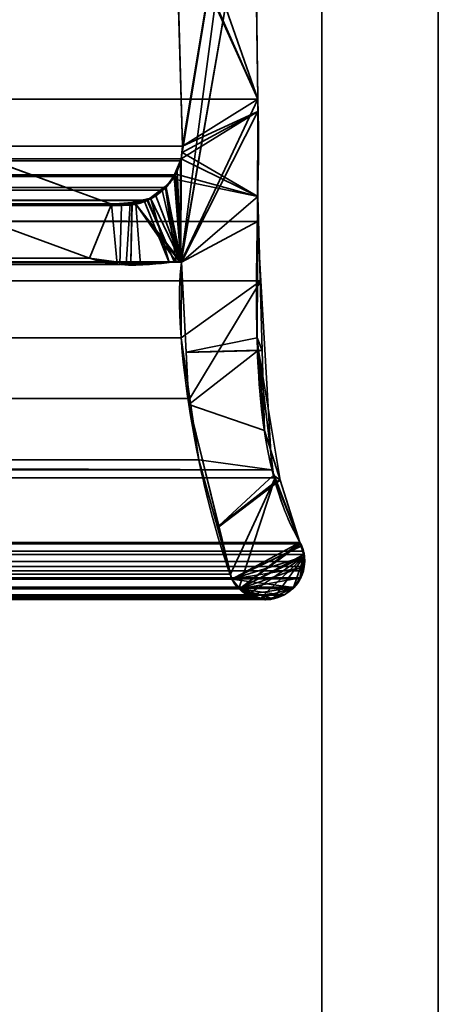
# Model space of a CAD drawing. Header units: millimetres. Extents: x -503 to 6703, y -110 to 193.
# Tile 516 of 656: x 1859.11 to 1864.5, y -9 to 3.67. Entities that reach past the tile are written whole.
import ezdxf

# ---------------------------------------------------------------- set-up
doc = ezdxf.new("R2010")
doc.units = ezdxf.units.MM
doc.layers.add('151', color=7, linetype='Continuous', true_color=0xffffff)

# ---------------------------------------------------------------- blocks, each defined once
blk = doc.blocks.new('UG_SURFACE_002')
at = {"layer": '151', "color": 252, "linetype": 'Continuous', "lineweight": 35}
for points in [[(2052.5, -14, 2212.25), (2052.5, 174.4, 2212.25), (947.5, 174.4, 2212.25), (947.5, -14, 2212.25)], [(1097.5, -14, 2062.25), (1097.5, 174.4, 2062.25), (1902.5, 174.4, 2062.25), (1902.5, -14, 2062.25)]]:
    blk.add_3dface(points, dxfattribs=at)
blk = doc.blocks.new('UG_SURFACE_168')
at = {"layer": '151', "color": 252, "linetype": 'Continuous', "lineweight": 35}
for points in [[(1135.5, -25.92, 2021.75), (1864.5, -25.92, 2021.75), (1864.5, 14.42, 2021.75), (1135.5, 14.42, 2021.75)], [(1137, -25.92, 2020.25), (1137, 14.42, 2020.25), (1863, 14.42, 2020.25), (1863, -25.92, 2020.25)], [(1863, -25.92, 2020.25), (1863, 14.42, 2020.25), (1864.5, 14.42, 2021.75), (1864.5, -25.92, 2021.75)]]:
    blk.add_3dface(points, dxfattribs=at)
blk = doc.blocks.new('UG_SURFACE_169')
at = {"layer": '151', "color": 252, "linetype": 'Continuous', "lineweight": 35}
for points in [[(1863, 14.42, -7.75), (1863, -10.677, 326.243), (1863, -10.65, 326.75)], [(1863, 14.42, 2020.25), (1863, -10.677, 1761.243), (1863, -10.65, 1761.75)], [(1863, 14.42, -7.75), (1863, -10.677, 1511.243), (1863, -10.65, 1511.75)], [(1863, -10.65, 326.75), (1863, -18.351, 1507.826), (1863, 14.42, -7.75)], [(1863, -18.351, 1507.826), (1863, -16.508, 1507.006), (1863, 14.42, -7.75)], [(1863, -10.677, 1761.243), (1863, 14.42, 2020.25), (1863, -10.65, 1511.75)], [(1863, -10.65, 1761.75), (1863, -10.887, 1763.249), (1863, 14.42, 2020.25)], [(1863, 14.42, -7.75), (1863, -11.3, 1509.325), (1863, -10.677, 1511.243)], [(1863, -10.65, 1511.75), (1863, 14.42, 2020.25), (1863, 14.42, -7.75)], [(1863, -16.508, 1507.006), (1863, -14.492, 1507.006), (1863, 14.42, -7.75)], [(1863, 14.42, -7.75), (1863, -12.649, 1507.826), (1863, -11.3, 1509.325)], [(1863, 14.42, -7.75), (1863, -12.649, 322.826), (1863, -11.3, 324.325)], [(1863, 14.42, -7.75), (1863, -16.508, 322.006), (1863, -14.492, 322.006)], [(1863, 14.42, -7.75), (1863, -19.7, 324.325), (1863, -18.351, 322.826)], [(1863, -10.887, 1763.249), (1863, -11.896, 1764.995), (1863, 14.42, 2020.25)], [(1863, -11.3, 324.325), (1863, -10.677, 326.243), (1863, 14.42, -7.75)], [(1863, -14.492, 1507.006), (1863, -12.649, 1507.826), (1863, 14.42, -7.75)], [(1863, -18.351, 322.826), (1863, -16.508, 322.006), (1863, 14.42, -7.75)], [(1863, -14.492, 322.006), (1863, -12.649, 322.826), (1863, 14.42, -7.75)], [(1863, 14.42, 2020.25), (1863, -11.896, 1764.995), (1863, -13.527, 1766.181)], [(1863, 14.42, -7.75), (1863, -25.92, -7.75), (1863, -20.323, 326.243), (1863, -19.7, 324.325)], [(1863, -13.527, 1766.181), (1863, -15.5, 1766.6), (1863, -25.92, 2020.25), (1863, 14.42, 2020.25)], [(1863, -25.92, -7.75), (1863, 14.42, -7.75), (1864.5, 14.42, -7.75), (1864.5, -25.92, -7.75)], [(1863, 14.42, 2020.25), (1863, -25.92, 2020.25), (1864.5, -25.92, 2021.75), (1864.5, 14.42, 2021.75)]]:
    blk.add_3dface(points, dxfattribs=at)
blk = doc.blocks.new('UG_SURFACE_197')
at = {"layer": '151', "color": 7, "linetype": 'Continuous', "lineweight": 35}
for points in [[(1861.205, 2.041, 2018.455), (1861.122, 4.971, 2018.372), (1862.089, 7.354, 2019.339)], [(1861.185, 0.553, 2018.435), (1862.089, 7.354, 2019.339), (1862.133, 6.021, 2019.383), (1862.128, 5.961, 2019.378)], [(1861.188, 1.878, 2018.438), (1862.089, 7.354, 2019.339), (1861.185, 0.553, 2018.435)], [(1862.089, 7.354, 2019.339), (1861.188, 1.878, 2018.438), (1861.205, 2.041, 2018.455)], [(1862.175, 2.646, 2019.425), (1862.128, 5.961, 2019.378), (1137.872, 5.961, 2019.378), (1137.825, 2.646, 2019.425)], [(1861.188, 0.552, 2018.438), (1861.185, 0.553, 2018.435), (1862.128, 5.961, 2019.378)], [(1861.188, 0.552, 2018.438), (1862.128, 5.961, 2019.378), (1862.175, 2.646, 2019.425)], [(1138.795, 2.041, 2018.455), (1138.878, 4.971, 2018.372), (1861.122, 4.971, 2018.372), (1861.205, 2.041, 2018.455)], [(1862.17, 1.073, 2019.419), (1137.825, 2.646, 2019.425), (1137.739, 0.311, 2019.511)], [(1862.17, 1.073, 2019.419), (1862.175, 2.646, 2019.425), (1137.825, 2.646, 2019.425)], [(1862.175, 2.646, 2019.425), (1862.17, 1.073, 2019.419), (1861.193, 0.55, 2018.443), (1861.188, 0.552, 2018.438)], [(1138.795, 2.041, 2018.455), (1861.205, 2.041, 2018.455), (1861.188, 1.878, 2018.438), (1138.812, 1.878, 2018.438)], [(1141.627, 1.997, 2015.623), (1139.71, 1.295, 2017.54), (1860.29, 1.295, 2017.54), (1858.373, 1.997, 2015.623)], [(1860.008, 0.599, 2017.258), (1858.552, 1.133, 2015.801), (1858.373, 1.997, 2015.623), (1860.29, 1.295, 2017.54)], [(1138.812, 1.878, 2018.438), (1861.188, 1.878, 2018.438), (1861.179, 1.854, 2018.429)], [(1861.179, 1.854, 2018.429), (1138.819, 1.853, 2018.431), (1138.812, 1.878, 2018.438)], [(1138.831, 1.806, 2018.419), (1138.819, 1.853, 2018.431), (1861.179, 1.854, 2018.429)], [(1138.831, 1.806, 2018.419), (1861.179, 1.854, 2018.429), (1861.111, 1.671, 2018.361)], [(1138.831, 1.806, 2018.419), (1861.111, 1.671, 2018.361), (1861.096, 1.65, 2018.346)], [(1861.096, 1.65, 2018.346), (1138.905, 1.65, 2018.345), (1138.831, 1.806, 2018.419)], [(1861.185, 0.553, 2018.435), (1861.111, 1.671, 2018.361), (1861.179, 1.854, 2018.429)], [(1861.179, 1.854, 2018.429), (1861.188, 1.878, 2018.438), (1861.185, 0.553, 2018.435)], [(1138.905, 1.65, 2018.345), (1861.096, 1.65, 2018.346), (1860.993, 1.51, 2018.243)], [(1138.919, 1.621, 2018.332), (1138.905, 1.65, 2018.345), (1860.993, 1.51, 2018.243)], [(1861.185, 0.553, 2018.435), (1860.993, 1.51, 2018.243), (1861.096, 1.65, 2018.346)], [(1861.096, 1.65, 2018.346), (1861.111, 1.671, 2018.361), (1861.185, 0.553, 2018.435)], [(1138.919, 1.621, 2018.332), (1860.993, 1.51, 2018.243), (1860.942, 1.475, 2018.192)], [(1860.942, 1.475, 2018.192), (1139.057, 1.469, 2018.193), (1138.919, 1.621, 2018.332)], [(1139.079, 1.445, 2018.171), (1139.057, 1.469, 2018.193), (1860.942, 1.475, 2018.192)], [(1139.079, 1.445, 2018.171), (1860.942, 1.475, 2018.192), (1860.757, 1.345, 2018.007)], [(1139.079, 1.445, 2018.171), (1860.757, 1.345, 2018.007), (1860.749, 1.343, 2017.998)], [(1860.749, 1.343, 2017.998), (1139.254, 1.355, 2017.996), (1139.079, 1.445, 2018.171)], [(1861.157, 0.552, 2018.407), (1861.103, 0.549, 2018.353), (1860.757, 1.345, 2018.007), (1860.942, 1.475, 2018.192)], [(1860.942, 1.475, 2018.192), (1860.993, 1.51, 2018.243), (1861.157, 0.552, 2018.407)], [(1860.993, 1.51, 2018.243), (1861.179, 0.553, 2018.429), (1861.157, 0.552, 2018.407)], [(1860.993, 1.51, 2018.243), (1861.185, 0.553, 2018.435), (1861.179, 0.553, 2018.429)], [(1139.354, 1.305, 2017.896), (1139.254, 1.355, 2017.996), (1860.749, 1.343, 2017.998)], [(1139.47, 1.302, 2017.78), (1139.354, 1.305, 2017.896), (1860.749, 1.343, 2017.998)], [(1860.749, 1.343, 2017.998), (1860.529, 1.3, 2017.779), (1139.47, 1.302, 2017.78)], [(1139.47, 1.302, 2017.78), (1860.529, 1.3, 2017.779), (1860.42, 1.279, 2017.67)], [(1139.71, 1.295, 2017.54), (1139.47, 1.302, 2017.78), (1860.42, 1.279, 2017.67)], [(1860.42, 1.279, 2017.67), (1860.29, 1.295, 2017.54), (1139.71, 1.295, 2017.54)], [(1860.29, 1.295, 2017.54), (1860.42, 1.279, 2017.67), (1860.399, 0.518, 2017.649), (1860.008, 0.599, 2017.258)], [(1860.481, 0.522, 2017.731), (1860.399, 0.518, 2017.649), (1860.42, 1.279, 2017.67), (1860.529, 1.3, 2017.779)], [(1861.103, 0.549, 2018.353), (1860.481, 0.522, 2017.731), (1860.529, 1.3, 2017.779), (1860.749, 1.343, 2017.998)], [(1860.749, 1.343, 2017.998), (1860.757, 1.345, 2018.007), (1861.103, 0.549, 2018.353)], [(1137.739, 0.311, 2019.511), (1862.214, 0.31, 2019.464), (1862.17, 1.073, 2019.419)], [(1858.552, 1.133, 2015.801), (1860.008, 0.599, 2017.258), (1139.992, 0.599, 2017.258), (1141.448, 1.133, 2015.801)], [(1861.187, -0.424, 2018.437), (1861.193, 0.55, 2018.443), (1862.17, 1.073, 2019.419), (1862.214, 0.31, 2019.464)], [(1138.77, -0.872, 2018.48), (1861.193, 0.55, 2018.443), (1861.187, -0.424, 2018.437)], [(1138.77, -0.872, 2018.48), (1138.807, 0.55, 2018.443), (1861.193, 0.55, 2018.443)], [(1138.812, 0.552, 2018.438), (1861.188, 0.552, 2018.438), (1861.193, 0.55, 2018.443), (1138.807, 0.55, 2018.443)], [(1861.185, 0.553, 2018.435), (1138.812, 0.552, 2018.438), (1138.815, 0.553, 2018.435)], [(1861.185, 0.553, 2018.435), (1861.188, 0.552, 2018.438), (1138.812, 0.552, 2018.438)], [(1138.815, 0.553, 2018.435), (1138.822, 0.553, 2018.428), (1861.179, 0.553, 2018.429)], [(1861.179, 0.553, 2018.429), (1861.185, 0.553, 2018.435), (1138.815, 0.553, 2018.435)], [(1138.822, 0.553, 2018.428), (1138.843, 0.552, 2018.407), (1861.157, 0.552, 2018.407)], [(1861.157, 0.552, 2018.407), (1861.179, 0.553, 2018.429), (1138.822, 0.553, 2018.428)], [(1138.843, 0.552, 2018.407), (1138.897, 0.549, 2018.353), (1861.103, 0.549, 2018.353)], [(1861.103, 0.549, 2018.353), (1861.157, 0.552, 2018.407), (1138.843, 0.552, 2018.407)], [(1138.897, 0.549, 2018.353), (1139.519, 0.519, 2017.731), (1860.481, 0.522, 2017.731)], [(1860.481, 0.522, 2017.731), (1861.103, 0.549, 2018.353), (1138.897, 0.549, 2018.353)], [(1860.399, 0.518, 2017.649), (1860.481, 0.522, 2017.731), (1139.519, 0.519, 2017.731)], [(1860.399, 0.518, 2017.649), (1139.519, 0.519, 2017.731), (1139.577, 0.516, 2017.673)], [(1139.577, 0.516, 2017.673), (1860.008, 0.599, 2017.258), (1860.399, 0.518, 2017.649)], [(1139.577, 0.516, 2017.673), (1139.992, 0.599, 2017.258), (1860.008, 0.599, 2017.258)], [(1862.357, -2.122, 2019.607), (1137.739, 0.311, 2019.511), (1137.651, -2.088, 2019.599)], [(1862.357, -2.122, 2019.607), (1862.214, 0.31, 2019.464), (1137.739, 0.311, 2019.511)], [(1862.214, 0.31, 2019.464), (1861.3, -1.207, 2018.55), (1861.187, -0.424, 2018.437)], [(1862.214, 0.31, 2019.464), (1862.357, -2.122, 2019.607), (1861.413, -1.993, 2018.663), (1861.3, -1.207, 2018.55)], [(1861.187, -0.424, 2018.437), (1138.695, -1.2, 2018.555), (1138.77, -0.872, 2018.48)], [(1861.187, -0.424, 2018.437), (1861.3, -1.207, 2018.55), (1138.695, -1.2, 2018.555)], [(1861.413, -1.993, 2018.663), (1138.175, -3.466, 2019.075), (1138.695, -1.2, 2018.555)], [(1138.695, -1.2, 2018.555), (1861.3, -1.207, 2018.55), (1861.413, -1.993, 2018.663)], [(1861.413, -1.993, 2018.663), (1861.822, -3.467, 2019.072), (1138.175, -3.466, 2019.075)], [(1861.822, -3.467, 2019.072), (1861.413, -1.993, 2018.663), (1862.357, -2.122, 2019.607), (1862.397, -2.226, 2019.647)], [(1137.651, -2.088, 2019.599), (1137.599, -2.223, 2019.651), (1862.397, -2.226, 2019.647)], [(1137.651, -2.088, 2019.599), (1862.397, -2.226, 2019.647), (1862.357, -2.122, 2019.607)], [(1862.397, -2.226, 2019.647), (1137.599, -2.223, 2019.651), (1137.282, -3.057, 2019.968)], [(1137.282, -3.057, 2019.968), (1862.718, -3.057, 2019.968), (1862.397, -2.226, 2019.647)], [(1861.93, -3.651, 2019.18), (1861.84, -3.532, 2019.09), (1861.822, -3.467, 2019.072), (1862.397, -2.226, 2019.647)], [(1862.397, -2.226, 2019.647), (1862.718, -3.057, 2019.968), (1861.937, -3.656, 2019.187), (1861.93, -3.651, 2019.18)], [(1862.763, -3.172, 2020.013), (1862.725, -3.074, 2019.975), (1137.275, -3.074, 2019.975), (1137.237, -3.172, 2020.013)], [(1137.275, -3.074, 2019.975), (1862.725, -3.074, 2019.975), (1862.718, -3.057, 2019.968), (1137.282, -3.057, 2019.968)], [(1861.937, -3.656, 2019.187), (1862.718, -3.057, 2019.968), (1862.725, -3.074, 2019.975)], [(1862.725, -3.074, 2019.975), (1862.763, -3.172, 2020.013), (1862.768, -3.212, 2020.018), (1861.937, -3.656, 2019.187)], [(1862.768, -3.212, 2020.018), (1137.232, -3.212, 2020.018), (1137.221, -3.302, 2020.029)], [(1862.779, -3.302, 2020.029), (1862.768, -3.212, 2020.018), (1137.221, -3.302, 2020.029)], [(1137.232, -3.212, 2020.018), (1862.768, -3.212, 2020.018), (1862.763, -3.172, 2020.013)], [(1137.237, -3.172, 2020.013), (1137.232, -3.212, 2020.018), (1862.763, -3.172, 2020.013)], [(1861.937, -3.656, 2019.187), (1862.768, -3.212, 2020.018), (1862.779, -3.302, 2020.029), (1862.77, -3.367, 2020.02)], [(1137.221, -3.302, 2020.029), (1137.23, -3.367, 2020.02), (1862.77, -3.367, 2020.02), (1862.779, -3.302, 2020.029)], [(1862.762, -3.421, 2020.012), (1137.23, -3.367, 2020.02), (1137.238, -3.421, 2020.012)], [(1862.762, -3.421, 2020.012), (1862.77, -3.367, 2020.02), (1137.23, -3.367, 2020.02)], [(1861.937, -3.656, 2019.187), (1862.77, -3.367, 2020.02), (1862.762, -3.421, 2020.012), (1862.726, -3.513, 2019.976)], [(1137.238, -3.421, 2020.012), (1137.274, -3.513, 2019.976), (1862.726, -3.513, 2019.976), (1862.762, -3.421, 2020.012)], [(1862.726, -3.513, 2019.976), (1137.274, -3.513, 2019.976), (1137.28, -3.528, 2019.97)], [(1862.72, -3.528, 2019.97), (1862.726, -3.513, 2019.976), (1137.28, -3.528, 2019.97)], [(1137.28, -3.528, 2019.97), (1137.359, -3.634, 2019.891), (1862.641, -3.634, 2019.891), (1862.72, -3.528, 2019.97)], [(1138.07, -3.651, 2019.18), (1861.84, -3.532, 2019.09), (1861.93, -3.651, 2019.18)], [(1138.07, -3.651, 2019.18), (1138.16, -3.532, 2019.09), (1861.84, -3.532, 2019.09)], [(1138.16, -3.532, 2019.09), (1138.175, -3.466, 2019.075), (1861.822, -3.467, 2019.072)], [(1861.822, -3.467, 2019.072), (1861.84, -3.532, 2019.09), (1138.16, -3.532, 2019.09)], [(1862.726, -3.513, 2019.976), (1862.72, -3.528, 2019.97), (1862.641, -3.634, 2019.891), (1861.937, -3.656, 2019.187)], [(1862.641, -3.634, 2019.891), (1137.359, -3.634, 2019.891), (1137.373, -3.652, 2019.877)], [(1862.627, -3.652, 2019.877), (1862.641, -3.634, 2019.891), (1137.373, -3.652, 2019.877)], [(1137.373, -3.652, 2019.877), (1137.483, -3.733, 2019.767), (1862.517, -3.733, 2019.767), (1862.627, -3.652, 2019.877)], [(1138.063, -3.656, 2019.187), (1861.937, -3.656, 2019.187), (1862.06, -3.738, 2019.31), (1137.94, -3.738, 2019.31)], [(1861.93, -3.651, 2019.18), (1138.063, -3.656, 2019.187), (1138.07, -3.651, 2019.18)], [(1861.93, -3.651, 2019.18), (1861.937, -3.656, 2019.187), (1138.063, -3.656, 2019.187)], [(1861.937, -3.656, 2019.187), (1862.641, -3.634, 2019.891), (1862.627, -3.652, 2019.877)], [(1862.627, -3.652, 2019.877), (1862.517, -3.733, 2019.767), (1862.5, -3.738, 2019.75), (1861.937, -3.656, 2019.187)], [(1861.937, -3.656, 2019.187), (1862.361, -3.777, 2019.611), (1862.303, -3.793, 2019.553), (1862.206, -3.776, 2019.456)], [(1861.937, -3.656, 2019.187), (1862.5, -3.738, 2019.75), (1862.361, -3.777, 2019.611)], [(1862.06, -3.738, 2019.31), (1861.937, -3.656, 2019.187), (1862.206, -3.776, 2019.456)], [(1137.5, -3.738, 2019.75), (1862.5, -3.738, 2019.75), (1862.517, -3.733, 2019.767), (1137.483, -3.733, 2019.767)], [(1137.639, -3.777, 2019.611), (1862.361, -3.777, 2019.611), (1862.5, -3.738, 2019.75), (1137.5, -3.738, 2019.75)], [(1862.303, -3.793, 2019.553), (1137.639, -3.777, 2019.611), (1137.697, -3.793, 2019.553)], [(1862.303, -3.793, 2019.553), (1862.361, -3.777, 2019.611), (1137.639, -3.777, 2019.611)], [(1137.697, -3.793, 2019.553), (1862.206, -3.776, 2019.456), (1862.303, -3.793, 2019.553)], [(1137.697, -3.793, 2019.553), (1137.794, -3.776, 2019.456), (1862.206, -3.776, 2019.456)], [(1862.084, -3.754, 2019.334), (1137.794, -3.776, 2019.456), (1137.916, -3.754, 2019.334)], [(1862.084, -3.754, 2019.334), (1862.206, -3.776, 2019.456), (1137.794, -3.776, 2019.456)], [(1137.916, -3.754, 2019.334), (1862.06, -3.738, 2019.31), (1862.084, -3.754, 2019.334)], [(1137.916, -3.754, 2019.334), (1137.94, -3.738, 2019.31), (1862.06, -3.738, 2019.31)], [(1862.206, -3.776, 2019.456), (1862.084, -3.754, 2019.334), (1862.06, -3.738, 2019.31)]]:
    blk.add_3dface(points, dxfattribs=at)
blk = doc.blocks.new('UG_SURFACE_198')
at = {"layer": '151', "color": 7, "linetype": 'Continuous', "lineweight": 35}
for points in [[(1862.128, 5.961, -7.75), (1862.175, 2.646, -7.75), (1860.87, 6.366, -7.75), (1860.95, 6.445, -7.75)], [(1861.094, 5.088, -7.75), (1861.082, 5.141, -7.75), (1860.87, 6.366, -7.75), (1862.175, 2.646, -7.75)], [(1862.175, 2.646, 2019.425), (1862.128, 5.961, 2019.378), (1861.122, 4.971, 2018.372), (1861.205, 2.041, 2018.455)], [(1862.175, 2.646, -7.75), (1862.128, 5.961, -7.75), (1862.128, 5.961, 2019.378), (1862.175, 2.646, 2019.425)], [(1862.175, 2.646, -7.75), (1861.122, 4.971, -7.75), (1861.094, 5.088, -7.75)], [(1861.205, 2.041, -7.75), (1861.122, 4.971, -7.75), (1862.175, 2.646, -7.75), (1862.175, 2.485, -7.75)], [(1861.205, 2.041, 2018.455), (1861.122, 4.971, 2018.372), (1861.122, 4.971, -7.75), (1861.205, 2.041, -7.75)], [(1861.205, 2.041, 2018.455), (1862.174, 2.485, 2019.424), (1862.175, 2.646, 2019.425)], [(1862.175, 2.646, -7.75), (1862.175, 2.646, 2019.425), (1862.174, 2.485, 2019.424)], [(1862.174, 2.485, 2019.424), (1862.175, 2.485, -7.75), (1862.175, 2.646, -7.75)], [(1861.188, 1.878, 2018.438), (1861.136, 1.719, 2018.386), (1861.193, 0.55, 2018.443), (1862.174, 2.485, 2019.424)], [(1861.201, 1.959, 2018.451), (1861.188, 1.878, 2018.438), (1862.174, 2.485, 2019.424)], [(1862.165, -0.426, 2019.415), (1862.174, 2.485, 2019.424), (1861.193, 0.55, 2018.443), (1861.252, -0.611, 2018.502)], [(1862.175, 2.485, -7.75), (1862.175, 1.392, -7.75), (1861.201, 1.959, -7.75), (1861.205, 2.041, -7.75)], [(1862.174, 2.485, 2019.424), (1861.205, 2.041, 2018.455), (1861.201, 1.959, 2018.451)], [(1862.175, 1.392, -7.75), (1862.174, 2.485, 2019.424), (1862.165, -0.426, 2019.415)], [(1862.175, 1.392, -7.75), (1862.175, 2.485, -7.75), (1862.174, 2.485, 2019.424)], [(1861.201, 1.959, 2018.451), (1861.205, 2.041, 2018.455), (1861.205, 2.041, -7.75), (1861.201, 1.959, -7.75)], [(1858.373, 1.997, -7.75), (1860.29, 1.295, -7.75), (1860.008, 0.599, -7.75), (1858.552, 1.133, -7.75)], [(1860.29, 1.295, 2017.54), (1858.373, 1.997, 2015.623), (1858.552, 1.133, 2015.801), (1860.008, 0.599, 2017.258)], [(1858.373, 1.997, 2015.623), (1860.29, 1.295, 2017.54), (1860.29, 1.295, -7.75), (1858.373, 1.997, -7.75)], [(1862.175, 1.392, -7.75), (1861.188, 1.878, -7.75), (1861.201, 1.959, -7.75)], [(1861.201, 1.959, -7.75), (1861.188, 1.878, -7.75), (1861.188, 1.878, 2018.438), (1861.201, 1.959, 2018.451)], [(1861.108, 1.686, -7.75), (1861.188, 1.878, -7.75), (1862.175, 1.392, -7.75)], [(1861.188, 1.878, -7.75), (1861.108, 1.686, -7.75), (1861.114, 1.687, 2018.363)], [(1861.114, 1.687, 2018.363), (1861.136, 1.719, 2018.386), (1861.188, 1.878, -7.75)], [(1861.136, 1.719, 2018.386), (1861.188, 1.878, 2018.438), (1861.188, 1.878, -7.75)], [(1861.114, 1.687, 2018.363), (1860.991, 1.51, 2018.241), (1861.193, 0.55, 2018.443)], [(1860.991, 1.51, 2018.241), (1861.114, 1.687, 2018.363), (1861.08, 1.619, -7.75)], [(1861.114, 1.687, 2018.363), (1861.108, 1.686, -7.75), (1861.08, 1.619, -7.75)], [(1862.175, 1.392, -7.75), (1861.08, 1.619, -7.75), (1861.108, 1.686, -7.75)], [(1861.193, 0.55, 2018.443), (1861.136, 1.719, 2018.386), (1861.114, 1.687, 2018.363)], [(1860.981, 1.52, -7.75), (1860.86, 1.401, -7.75), (1860.791, 1.376, 2018.041)], [(1860.791, 1.376, 2018.041), (1860.986, 1.503, 2018.236), (1860.981, 1.52, -7.75)], [(1861.193, 0.55, -7.75), (1860.86, 1.401, -7.75), (1860.981, 1.52, -7.75)], [(1860.981, 1.52, -7.75), (1861.08, 1.619, -7.75), (1862.175, 1.392, -7.75), (1861.193, 0.55, -7.75)], [(1861.08, 1.619, -7.75), (1860.981, 1.52, -7.75), (1860.991, 1.51, 2018.241)], [(1860.986, 1.503, 2018.236), (1860.991, 1.51, 2018.241), (1860.981, 1.52, -7.75)], [(1860.986, 1.503, 2018.236), (1860.791, 1.376, 2018.041), (1861.032, 0.544, 2018.282), (1861.122, 0.55, 2018.372)], [(1860.791, 1.372, -7.75), (1860.86, 1.401, -7.75), (1861.193, 0.55, -7.75), (1861.187, 0.552, -7.75)], [(1860.86, 1.401, -7.75), (1860.791, 1.372, -7.75), (1860.791, 1.376, 2018.041)], [(1860.991, 1.51, 2018.241), (1860.986, 1.503, 2018.236), (1861.193, 0.55, 2018.443)], [(1860.986, 1.503, 2018.236), (1861.122, 0.55, 2018.372), (1861.166, 0.553, 2018.416)], [(1860.986, 1.503, 2018.236), (1861.181, 0.554, 2018.431), (1861.184, 0.553, 2018.434)], [(1861.166, 0.553, 2018.416), (1861.181, 0.554, 2018.431), (1860.986, 1.503, 2018.236)], [(1861.184, 0.553, 2018.434), (1861.193, 0.55, 2018.443), (1860.986, 1.503, 2018.236)], [(1860.541, 0.528, -7.75), (1860.008, 0.599, -7.75), (1860.29, 1.295, -7.75), (1860.555, 1.294, -7.75)], [(1860.008, 0.599, 2017.258), (1860.362, 0.521, 2017.612), (1860.29, 1.295, 2017.54)], [(1860.554, 1.315, 2017.804), (1860.29, 1.295, 2017.54), (1860.362, 0.521, 2017.612), (1860.538, 0.527, 2017.788)], [(1860.29, 1.295, 2017.54), (1860.554, 1.315, 2017.804), (1860.555, 1.294, -7.75)], [(1860.555, 1.294, -7.75), (1860.29, 1.295, -7.75), (1860.29, 1.295, 2017.54)], [(1860.538, 0.527, 2017.788), (1861.032, 0.544, 2018.282), (1860.715, 1.327, 2017.965), (1860.554, 1.315, 2017.804)], [(1860.555, 1.294, -7.75), (1860.603, 1.294, -7.75), (1860.665, 0.512, -7.75), (1860.541, 0.528, -7.75)], [(1860.791, 1.372, -7.75), (1860.603, 1.294, -7.75), (1860.554, 1.315, 2017.804)], [(1860.554, 1.315, 2017.804), (1860.715, 1.327, 2017.965), (1860.791, 1.372, -7.75)], [(1860.603, 1.294, -7.75), (1860.555, 1.294, -7.75), (1860.554, 1.315, 2017.804)], [(1861.187, 0.552, -7.75), (1860.603, 1.294, -7.75), (1860.791, 1.372, -7.75)], [(1860.603, 1.294, -7.75), (1861.168, 0.555, -7.75), (1861.166, 0.555, -7.75)], [(1861.166, 0.555, -7.75), (1861.122, 0.551, -7.75), (1860.603, 1.294, -7.75)], [(1861.122, 0.551, -7.75), (1860.665, 0.512, -7.75), (1860.603, 1.294, -7.75)], [(1860.603, 1.294, -7.75), (1861.187, 0.552, -7.75), (1861.184, 0.553, -7.75)], [(1861.184, 0.553, -7.75), (1861.168, 0.555, -7.75), (1860.603, 1.294, -7.75)], [(1860.791, 1.376, 2018.041), (1860.715, 1.327, 2017.965), (1861.032, 0.544, 2018.282)], [(1860.715, 1.327, 2017.965), (1860.791, 1.376, 2018.041), (1860.791, 1.372, -7.75)], [(1861.252, -0.613, -7.75), (1861.193, 0.55, -7.75), (1862.175, 1.392, -7.75), (1862.231, -0.587, -7.75)], [(1862.165, -0.426, 2019.415), (1862.231, -0.587, -7.75), (1862.175, 1.392, -7.75)], [(1858.552, 1.133, -7.75), (1860.008, 0.599, -7.75), (1860.008, 0.599, 2017.258), (1858.552, 1.133, 2015.801)], [(1860.362, 0.521, 2017.612), (1860.008, 0.599, -7.75), (1860.541, 0.528, -7.75)], [(1860.362, 0.521, 2017.612), (1860.008, 0.599, 2017.258), (1860.008, 0.599, -7.75)], [(1860.541, 0.528, -7.75), (1860.538, 0.527, 2017.788), (1860.362, 0.521, 2017.612)], [(1861.122, 0.551, -7.75), (1861.032, 0.544, 2018.282), (1860.538, 0.527, 2017.788)], [(1860.538, 0.527, 2017.788), (1860.665, 0.512, -7.75), (1861.122, 0.551, -7.75)], [(1860.538, 0.527, 2017.788), (1860.541, 0.528, -7.75), (1860.665, 0.512, -7.75)], [(1861.122, 0.551, -7.75), (1861.122, 0.55, 2018.372), (1861.032, 0.544, 2018.282)], [(1861.166, 0.555, -7.75), (1861.166, 0.553, 2018.416), (1861.122, 0.55, 2018.372)], [(1861.122, 0.55, 2018.372), (1861.122, 0.551, -7.75), (1861.166, 0.555, -7.75)], [(1861.166, 0.553, 2018.416), (1861.166, 0.555, -7.75), (1861.168, 0.555, -7.75)], [(1861.166, 0.553, 2018.416), (1861.168, 0.555, -7.75), (1861.184, 0.553, -7.75)], [(1861.184, 0.553, -7.75), (1861.181, 0.554, 2018.431), (1861.166, 0.553, 2018.416)], [(1861.184, 0.553, -7.75), (1861.184, 0.553, 2018.434), (1861.181, 0.554, 2018.431)], [(1861.193, 0.55, -7.75), (1861.193, 0.55, 2018.443), (1861.184, 0.553, 2018.434)], [(1861.184, 0.553, 2018.434), (1861.184, 0.553, -7.75), (1861.187, 0.552, -7.75)], [(1861.184, 0.553, 2018.434), (1861.187, 0.552, -7.75), (1861.193, 0.55, -7.75)], [(1861.252, -0.613, -7.75), (1861.252, -0.611, 2018.502), (1861.193, 0.55, 2018.443), (1861.193, 0.55, -7.75)], [(1862.184, -0.585, 2019.434), (1862.165, -0.426, 2019.415), (1861.252, -0.611, 2018.502)], [(1862.165, -0.426, 2019.415), (1862.184, -0.585, 2019.434), (1862.231, -0.587, -7.75)], [(1862.184, -0.585, 2019.434), (1861.252, -0.611, 2018.502), (1861.286, -1.283, 2018.536)], [(1862.231, -0.587, -7.75), (1862.26, -1.617, -7.75), (1861.286, -1.283, -7.75), (1861.252, -0.613, -7.75)], [(1861.286, -1.283, 2018.536), (1861.252, -0.611, 2018.502), (1861.252, -0.613, -7.75)], [(1861.286, -1.283, 2018.536), (1861.252, -0.613, -7.75), (1861.286, -1.283, -7.75)], [(1861.286, -1.283, 2018.536), (1861.671, -2.845, 2018.921), (1862.375, -2.193, 2019.625), (1862.184, -0.585, 2019.434)], [(1862.464, -2.258, -7.75), (1862.26, -1.617, -7.75), (1862.184, -0.585, 2019.434)], [(1862.184, -0.585, 2019.434), (1862.375, -2.193, 2019.625), (1862.464, -2.258, -7.75)], [(1862.26, -1.617, -7.75), (1862.231, -0.587, -7.75), (1862.184, -0.585, 2019.434)], [(1861.286, -1.283, -7.75), (1861.671, -2.845, 2018.921), (1861.286, -1.283, 2018.536)], [(1861.286, -1.283, -7.75), (1861.673, -2.855, -7.75), (1861.671, -2.845, 2018.921)], [(1861.673, -2.855, -7.75), (1861.286, -1.283, -7.75), (1862.26, -1.617, -7.75), (1862.464, -2.258, -7.75)], [(1862.406, -2.272, 2019.657), (1862.375, -2.193, 2019.625), (1861.671, -2.845, 2018.921)], [(1862.718, -3.057, 2019.968), (1862.406, -2.272, 2019.657), (1861.671, -2.845, 2018.921), (1861.84, -3.532, 2019.09)], [(1861.84, -3.532, -7.75), (1861.673, -2.855, -7.75), (1862.464, -2.258, -7.75), (1862.718, -3.057, -7.75)], [(1862.375, -2.193, 2019.625), (1862.406, -2.272, 2019.657), (1862.464, -2.258, -7.75)], [(1862.718, -3.057, -7.75), (1862.464, -2.258, -7.75), (1862.406, -2.272, 2019.657)], [(1862.406, -2.272, 2019.657), (1862.718, -3.057, 2019.968), (1862.718, -3.057, -7.75)], [(1861.84, -3.532, -7.75), (1861.84, -3.532, 2019.09), (1861.671, -2.845, 2018.921), (1861.673, -2.855, -7.75)], [(1862.718, -3.057, -7.75), (1862.732, -3.103, -7.75), (1861.84, -3.532, -7.75)], [(1861.84, -3.532, 2019.09), (1862.735, -3.104, 2019.985), (1862.718, -3.057, 2019.968)], [(1862.732, -3.103, -7.75), (1862.773, -3.239, -7.75), (1861.84, -3.532, -7.75)], [(1861.84, -3.532, 2019.09), (1862.772, -3.238, 2020.021), (1862.77, -3.201, 2020.02), (1862.735, -3.104, 2019.985)], [(1862.732, -3.103, -7.75), (1862.718, -3.057, -7.75), (1862.718, -3.057, 2019.968)], [(1862.718, -3.057, 2019.968), (1862.735, -3.104, 2019.985), (1862.732, -3.103, -7.75)], [(1862.773, -3.239, -7.75), (1862.732, -3.103, -7.75), (1862.735, -3.104, 2019.985)], [(1862.735, -3.104, 2019.985), (1862.77, -3.201, 2020.02), (1862.773, -3.239, -7.75)], [(1862.767, -3.379, 2020.017), (1862.776, -3.343, 2020.026), (1862.772, -3.238, 2020.021), (1861.84, -3.532, 2019.09)], [(1861.937, -3.646, -7.75), (1861.84, -3.532, -7.75), (1862.773, -3.239, -7.75)], [(1862.052, -3.729, -7.75), (1861.973, -3.689, -7.75), (1861.937, -3.646, -7.75), (1862.773, -3.239, -7.75)], [(1862.207, -3.779, -7.75), (1862.137, -3.773, -7.75), (1862.052, -3.729, -7.75), (1862.773, -3.239, -7.75)], [(1862.773, -3.239, -7.75), (1862.376, -3.778, -7.75), (1862.34, -3.79, -7.75), (1862.207, -3.779, -7.75)], [(1862.634, -3.638, -7.75), (1862.517, -3.733, -7.75), (1862.376, -3.778, -7.75), (1862.773, -3.239, -7.75)], [(1862.718, -3.511, -7.75), (1862.661, -3.616, -7.75), (1862.634, -3.638, -7.75), (1862.773, -3.239, -7.75)], [(1862.718, -3.511, -7.75), (1862.773, -3.239, -7.75), (1862.777, -3.254, -7.75), (1862.764, -3.38, -7.75)], [(1862.767, -3.379, 2020.017), (1862.764, -3.38, -7.75), (1862.777, -3.254, -7.75)], [(1862.777, -3.254, -7.75), (1862.776, -3.343, 2020.026), (1862.767, -3.379, 2020.017)], [(1862.77, -3.201, 2020.02), (1862.772, -3.238, 2020.021), (1862.773, -3.239, -7.75)], [(1862.777, -3.254, -7.75), (1862.772, -3.238, 2020.021), (1862.776, -3.343, 2020.026)], [(1862.777, -3.254, -7.75), (1862.773, -3.239, -7.75), (1862.772, -3.238, 2020.021)], [(1862.724, -3.513, 2019.974), (1862.739, -3.488, 2019.989), (1862.767, -3.379, 2020.017), (1861.84, -3.532, 2019.09)], [(1862.764, -3.38, -7.75), (1862.758, -3.437, -7.75), (1862.718, -3.511, -7.75)], [(1862.764, -3.38, -7.75), (1862.767, -3.379, 2020.017), (1862.739, -3.488, 2019.989)], [(1862.739, -3.488, 2019.989), (1862.758, -3.437, -7.75), (1862.764, -3.38, -7.75)], [(1862.636, -3.638, 2019.886), (1862.657, -3.621, 2019.907), (1862.724, -3.513, 2019.974), (1861.84, -3.532, 2019.09)], [(1861.87, -3.58, 2019.12), (1861.84, -3.532, -7.75), (1861.937, -3.646, -7.75)], [(1861.87, -3.58, 2019.12), (1861.84, -3.532, 2019.09), (1861.84, -3.532, -7.75)], [(1862.636, -3.638, 2019.886), (1861.84, -3.532, 2019.09), (1861.87, -3.58, 2019.12), (1861.935, -3.642, 2019.185)], [(1862.718, -3.511, -7.75), (1862.724, -3.513, 2019.974), (1862.657, -3.621, 2019.907)], [(1862.657, -3.621, 2019.907), (1862.661, -3.616, -7.75), (1862.718, -3.511, -7.75)], [(1862.724, -3.513, 2019.974), (1862.718, -3.511, -7.75), (1862.758, -3.437, -7.75)], [(1862.758, -3.437, -7.75), (1862.739, -3.488, 2019.989), (1862.724, -3.513, 2019.974)], [(1861.937, -3.646, -7.75), (1861.935, -3.642, 2019.185), (1861.87, -3.58, 2019.12)], [(1862.636, -3.638, 2019.886), (1861.935, -3.642, 2019.185), (1862.015, -3.718, 2019.265), (1862.049, -3.729, 2019.299)], [(1862.015, -3.718, 2019.265), (1861.935, -3.642, 2019.185), (1861.937, -3.646, -7.75)], [(1862.015, -3.718, 2019.265), (1861.937, -3.646, -7.75), (1861.973, -3.689, -7.75)], [(1862.049, -3.729, 2019.299), (1862.208, -3.776, 2019.458), (1862.636, -3.638, 2019.886)], [(1862.636, -3.638, 2019.886), (1862.208, -3.776, 2019.458), (1862.268, -3.794, 2019.518), (1862.376, -3.767, 2019.626)], [(1862.376, -3.767, 2019.626), (1862.517, -3.733, 2019.767), (1862.636, -3.638, 2019.886)], [(1862.634, -3.638, -7.75), (1862.636, -3.638, 2019.886), (1862.517, -3.733, 2019.767)], [(1862.517, -3.733, 2019.767), (1862.517, -3.733, -7.75), (1862.634, -3.638, -7.75)], [(1862.636, -3.638, 2019.886), (1862.634, -3.638, -7.75), (1862.661, -3.616, -7.75)], [(1862.661, -3.616, -7.75), (1862.657, -3.621, 2019.907), (1862.636, -3.638, 2019.886)], [(1862.015, -3.718, 2019.265), (1861.973, -3.689, -7.75), (1862.052, -3.729, -7.75)], [(1862.052, -3.729, -7.75), (1862.049, -3.729, 2019.299), (1862.015, -3.718, 2019.265)], [(1862.137, -3.773, -7.75), (1862.208, -3.776, 2019.458), (1862.049, -3.729, 2019.299)], [(1862.049, -3.729, 2019.299), (1862.052, -3.729, -7.75), (1862.137, -3.773, -7.75)], [(1862.137, -3.773, -7.75), (1862.207, -3.779, -7.75), (1862.208, -3.776, 2019.458)], [(1862.208, -3.776, 2019.458), (1862.207, -3.779, -7.75), (1862.34, -3.79, -7.75)], [(1862.34, -3.79, -7.75), (1862.268, -3.794, 2019.518), (1862.208, -3.776, 2019.458)], [(1862.34, -3.79, -7.75), (1862.376, -3.767, 2019.626), (1862.268, -3.794, 2019.518)], [(1862.34, -3.79, -7.75), (1862.376, -3.778, -7.75), (1862.376, -3.767, 2019.626)], [(1862.517, -3.733, -7.75), (1862.517, -3.733, 2019.767), (1862.376, -3.767, 2019.626)], [(1862.376, -3.767, 2019.626), (1862.376, -3.778, -7.75), (1862.517, -3.733, -7.75)]]:
    blk.add_3dface(points, dxfattribs=at)

msp = doc.modelspace()

# ---------------------------------------------------------------- linework, layer by layer
at = {"layer": '151', "color": 252, "linetype": 'Continuous', "lineweight": -3, "true_color": 0x939598}
for p, q in [((1863, -25.92, 2020.25), (1863, 14.42, 2020.25)), ((1863, -25.92, -7.75), (1863, 14.42, -7.75)), ((1863, -25.92, 2020.25), (1863, 14.42, 2020.25)), ((1864.5, -25.92, 2021.75), (1864.5, 14.42, 2021.75)), ((1862.175, 2.646, -7.75), (1862.128, 5.961, -7.75)), ((1862.128, 5.961, 2019.378), (1862.175, 2.646, 2019.425)), ((1862.175, 2.646, 2019.425), (1862.128, 5.961, 2019.378)), ((1861.205, 2.041, -7.75), (1861.122, 4.971, -7.75)), ((1861.122, 4.971, 2018.372), (1861.205, 2.041, 2018.455)), ((1861.122, 4.971, 2018.372), (1861.205, 2.041, 2018.455)), ((1862.175, 2.646, 2019.425), (1137.825, 2.646, 2019.425)), ((1862.175, 2.646, -7.75), (1862.175, 2.646, 2019.425)), ((1138.795, 2.041, 2018.455), (1861.205, 2.041, 2018.455)), ((1861.205, 2.041, 2018.455), (1861.205, 2.041, -7.75)), ((1860.29, 1.295, 2017.54), (1858.373, 1.997, 2015.623)), ((1860.29, 1.295, 2017.54), (1858.373, 1.997, 2015.623)), ((1858.373, 1.997, -7.75), (1860.29, 1.295, -7.75)), ((1138.812, 1.878, 2018.438), (1861.188, 1.878, 2018.438)), ((1861.188, 1.878, 2018.438), (1861.188, 1.878, -7.75)), ((1139.71, 1.295, 2017.54), (1860.29, 1.295, 2017.54)), ((1860.29, 1.295, 2017.54), (1860.29, 1.295, -7.75)), ((1858.551, 1.133, -7.75), (1860.008, 0.599, -7.75)), ((1858.551, 1.133, 2015.801), (1860.008, 0.599, 2017.258)), ((1858.551, 1.133, 2015.801), (1860.008, 0.599, 2017.258)), ((1861.193, 0.55, 2018.443), (1138.807, 0.55, 2018.443)), ((1860.008, 0.599, 2017.258), (1139.992, 0.599, 2017.258)), ((1860.008, 0.599, 2017.258), (1860.008, 0.599, -7.75)), ((1861.193, 0.55, -7.75), (1861.193, 0.55, 2018.443)), ((1862.718, -3.057, 2019.968), (1137.282, -3.057, 2019.968)), ((1862.718, -3.057, -7.75), (1862.718, -3.057, 2019.968)), ((1861.84, -3.532, 2019.09), (1138.16, -3.532, 2019.09)), ((1861.84, -3.532, -7.75), (1861.84, -3.532, 2019.09)), ((1862.517, -3.733, 2019.767), (1137.483, -3.733, 2019.767)), ((1862.517, -3.733, -7.75), (1862.517, -3.733, 2019.767))]:
    msp.add_line(p, q, dxfattribs=at)
for points in [[(1862.718, -3.057, -7.75), (1861.91, -1.668, -7.75), (1862.232, 0.67, -7.75), (1862.175, 2.646, -7.75)], [(1862.175, 2.646, 2019.425), (1862.232, 0.67, 2019.482), (1861.91, -1.668, 2019.16), (1862.718, -3.057, 2019.968)], [(1861.188, 1.878, 2018.438), (1861.2, 1.932, 2018.45), (1861.205, 1.986, 2018.455), (1861.205, 2.041, 2018.455)], [(1861.188, 1.878, -7.75), (1861.2, 1.932, -7.75), (1861.205, 1.986, -7.75), (1861.205, 2.041, -7.75)], [(1860.29, 1.295, -7.75), (1860.699, 1.208, -7.75), (1861.101, 1.469, -7.75), (1861.188, 1.878, -7.75)], [(1860.29, 1.295, 2017.54), (1860.699, 1.208, 2017.949), (1861.101, 1.469, 2018.351), (1861.188, 1.878, 2018.438)], [(1861.193, 0.55, 2018.443), (1861.138, 0.589, 2018.388), (1860.543, 0.409, 2017.793), (1860.008, 0.599, 2017.258)], [(1860.008, 0.599, -7.75), (1860.543, 0.409, -7.75), (1861.138, 0.589, -7.75), (1861.193, 0.55, -7.75)], [(1861.84, -3.532, 2019.09), (1861.34, -2.167, 2018.59), (1861.078, -0.261, 2018.328), (1861.193, 0.55, 2018.443)], [(1861.193, 0.55, -7.75), (1861.078, -0.261, -7.75), (1861.34, -2.167, -7.75), (1861.84, -3.532, -7.75)], [(1862.718, -3.057, -7.75), (1862.85, -3.299, -7.75), (1862.759, -3.602, -7.75), (1862.517, -3.733, -7.75)], [(1862.718, -3.057, 2019.968), (1862.85, -3.299, 2020.1), (1862.759, -3.602, 2020.009), (1862.517, -3.733, 2019.767)], [(1861.84, -3.532, -7.75), (1861.971, -3.774, -7.75), (1862.274, -3.865, -7.75), (1862.517, -3.733, -7.75)], [(1862.517, -3.733, 2019.767), (1862.274, -3.865, 2019.524), (1861.971, -3.774, 2019.221), (1861.84, -3.532, 2019.09)]]:
    msp.add_open_spline(points, degree=3, dxfattribs=at)
for points, knots in [([(1862.718, -3.057, 2019.968), (1862.496, -2.674, 2019.746), (1862.36, -2.215, 2019.61), (1862.199, -1.267, 2019.449), (1862.171, -0.779, 2019.421), (1862.143, 0.689, 2019.393), (1862.203, 1.667, 2019.453), (1862.175, 2.646, 2019.425)], [0, 0, 0, 0, 0.25, 0.25, 0.5, 0.5, 1, 1, 1, 1]), ([(1861.188, 1.878, 2018.438), (1861.191, 1.892, 2018.441), (1861.194, 1.905, 2018.444), (1861.198, 1.933, 2018.448), (1861.2, 1.946, 2018.45), (1861.204, 1.987, 2018.454), (1861.205, 2.014, 2018.455), (1861.205, 2.041, 2018.455)], [0, 0, 0, 0, 0.254117, 0.254117, 0.508231, 0.508231, 1, 1, 1, 1]), ([(1861.188, 1.878, 2018.438), (1861.172, 1.804, 2018.422), (1861.145, 1.733, 2018.395), (1861.078, 1.61, 2018.328), (1861.037, 1.556, 2018.287), (1860.922, 1.437, 2018.172), (1860.841, 1.382, 2018.091), (1860.649, 1.296, 2017.899), (1860.533, 1.275, 2017.783), (1860.376, 1.28, 2017.626), (1860.333, 1.286, 2017.583), (1860.29, 1.295, 2017.54)], [0, 0, 0, 0, 0.155527, 0.155527, 0.309097, 0.309097, 0.556994, 0.556994, 0.878213, 0.878213, 1, 1, 1, 1]), ([(1861.193, 0.55, 2018.443), (1861.19, 0.551, 2018.44), (1861.188, 0.552, 2018.438), (1861.173, 0.556, 2018.423), (1861.161, 0.556, 2018.411), (1861.124, 0.555, 2018.374), (1861.1, 0.552, 2018.35), (1860.98, 0.539, 2018.23), (1860.883, 0.526, 2018.133), (1860.658, 0.509, 2017.908), (1860.528, 0.507, 2017.778), (1860.268, 0.529, 2017.518), (1860.136, 0.554, 2017.386), (1860.008, 0.599, 2017.258)], [0, 0, 0, 0, 0.006371, 0.006371, 0.037219, 0.037219, 0.098153, 0.098153, 0.341688, 0.341688, 0.667489, 0.667489, 1, 1, 1, 1]), ([(1861.193, 0.55, 2018.443), (1861.143, 0.198, 2018.393), (1861.164, -0.155, 2018.414), (1861.222, -0.857, 2018.472), (1861.269, -1.204, 2018.519), (1861.447, -2.232, 2018.697), (1861.609, -2.903, 2018.859), (1861.84, -3.532, 2019.09)], [0, 0, 0, 0, 0.25, 0.25, 0.5, 0.5, 1, 1, 1, 1]), ([(1862.718, -3.057, 2019.968), (1862.737, -3.091, 2019.987), (1862.753, -3.13, 2020.003), (1862.774, -3.213, 2020.024), (1862.779, -3.258, 2020.029), (1862.778, -3.342, 2020.028), (1862.772, -3.383, 2020.022), (1862.752, -3.459, 2020.002), (1862.738, -3.495, 2019.988), (1862.695, -3.576, 2019.945), (1862.662, -3.618, 2019.912), (1862.593, -3.686, 2019.843), (1862.556, -3.712, 2019.806), (1862.517, -3.733, 2019.767)], [0, 0, 0, 0, 0.152091, 0.152091, 0.305606, 0.305606, 0.44559, 0.44559, 0.586962, 0.586962, 0.797034, 0.797034, 1, 1, 1, 1]), ([(1862.517, -3.733, 2019.767), (1862.449, -3.77, 2019.699), (1862.375, -3.79, 2019.625), (1862.229, -3.797, 2019.479), (1862.154, -3.784, 2019.404), (1862.029, -3.731, 2019.279), (1861.976, -3.697, 2019.226), (1861.896, -3.618, 2019.146), (1861.865, -3.578, 2019.115), (1861.84, -3.532, 2019.09)], [0, 0, 0, 0, 0.298689, 0.298689, 0.60048, 0.60048, 0.832685, 0.832685, 1, 1, 1, 1])]:
    msp.add_open_spline(points, degree=3, knots=knots, dxfattribs=at)

# ---------------------------------------------------------------- block references
for name in ['UG_SURFACE_002', 'UG_SURFACE_168', 'UG_SURFACE_169', 'UG_SURFACE_197', 'UG_SURFACE_198']:
    msp.add_blockref(name, (0, 0), dxfattribs=at)

doc.saveas('drawing.dxf')
